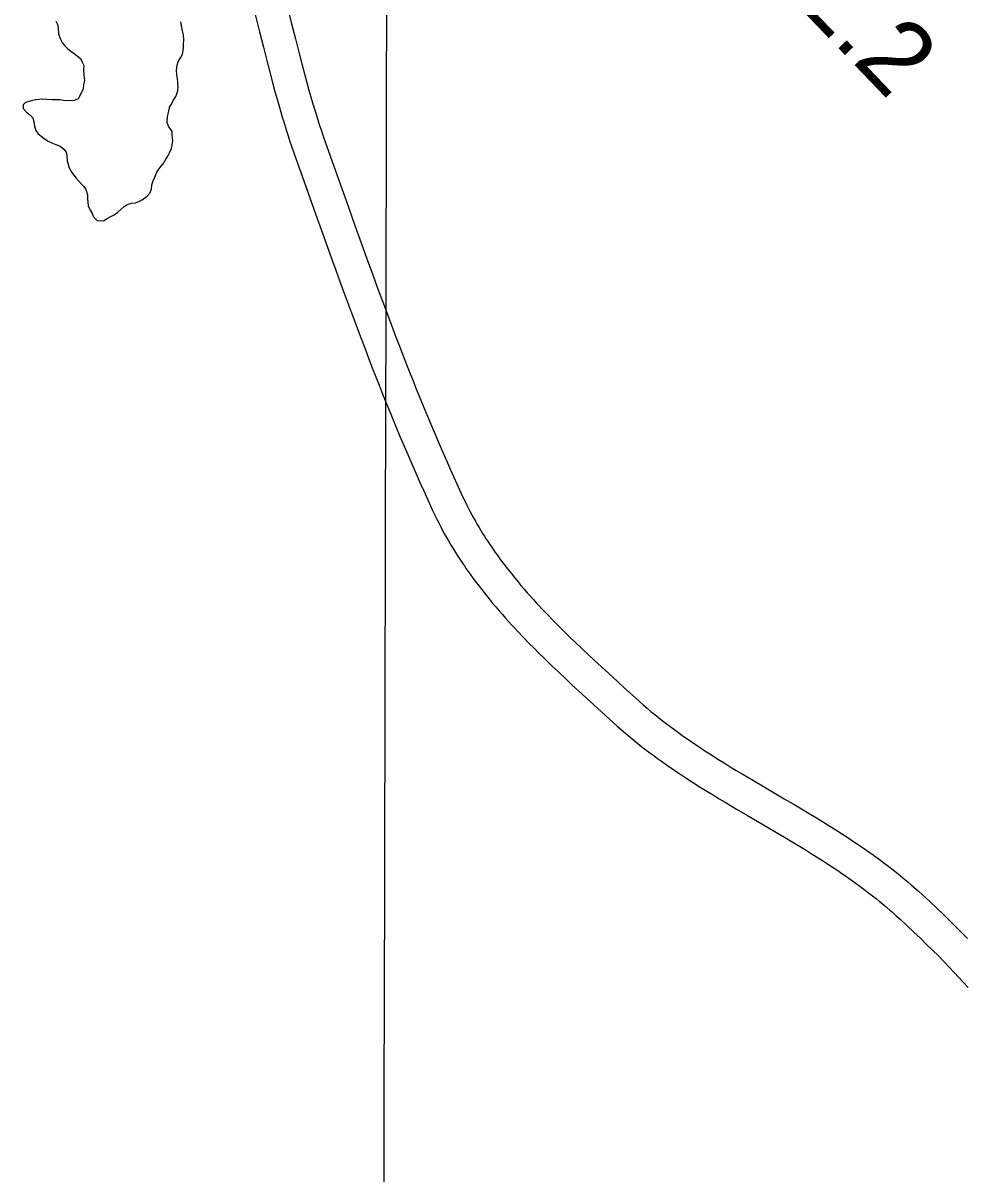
# Model space of a CAD drawing. Extents: x 3180038 to 3217926, y 922069 to 947485.
# Drawn here: x 3197015 to 3197867, y 939660 to 940703 of the extents above; entities that cross this region are included whole.
import ezdxf

# ---------------------------------------------------------------- set-up
doc = ezdxf.new("R2010")
doc.units = 0
for name, color, linetype in [('V-GRID-MAJR', 7, 'Continuous'), ('V-RIVR-RANG', 7, 'Continuous'), ('V-ROAD-CNTR', 7, 'Continuous'), ('V-TOPO-SHOR', 7, 'Continuous')]:
    doc.layers.add(name, color=color, linetype=linetype)

msp = doc.modelspace()

# ---------------------------------------------------------------- linework, layer by layer
at = {"layer": 'V-GRID-MAJR'}
msp.add_spline([(3197313.646, 927489.313), (3197327.748, 933549.015), (3197341.857, 939612.087), (3197355.967, 945675.208), (3197355.975, 945678.528)], degree=3, dxfattribs=at)
at = {"layer": 'V-ROAD-CNTR'}
for points in [[(3197254.1984547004, 940718.5735349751), (3197258.2054466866, 940702.778566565), (3197261.6804397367, 940688.983594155), (3197264.7294336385, 940676.958618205), (3197267.430428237, 940666.4826391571), (3197269.833423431, 940657.3556574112), (3197271.9774191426, 940649.4066733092), (3197273.893415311, 940642.4796871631), (3197275.6024118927, 940636.4436992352), (3197277.128408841, 940631.1837097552), (3197278.488406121, 940626.5957189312), (3197279.692403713, 940622.6127268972), (3197281.8663993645, 940615.6197408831), (3197283.5353960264, 940610.4187512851), (3197284.807393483, 940606.5507590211), (3197286.7723895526, 940600.7397706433), (3197288.807385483, 940594.9287822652), (3197296.0403710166, 940574.5978229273), (3197309.605343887, 940536.4688991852), (3197315.5503319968, 940519.8299324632), (3197321.147320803, 940504.2499636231), (3197326.4193102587, 940489.661992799), (3197331.391300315, 940476.0070201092), (3197336.084290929, 940463.2210456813), (3197340.5172820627, 940451.2500696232), (3197344.7022736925, 940440.0410920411), (3197348.658265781, 940429.545113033), (3197352.396258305, 940419.7161326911), (3197355.928251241, 940410.5111511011), (3197359.266244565, 940401.8911683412), (3197362.420238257, 940393.8181844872), (3197365.399232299, 940386.2561996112), (3197368.2122266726, 940379.1742137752), (3197370.877221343, 940372.5222270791)], [(3197225.1345128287, 940711.1375498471), (3197229.119504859, 940695.426581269), (3197232.594497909, 940681.631608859), (3197235.665491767, 940669.526633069), (3197238.4004862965, 940658.9186542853), (3197240.845481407, 940649.6316728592), (3197243.0374770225, 940641.5026891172), (3197245.003473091, 940634.3937033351), (3197246.7644695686, 940628.1777157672), (3197248.340466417, 940622.7417266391), (3197249.748463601, 940617.991736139), (3197251.0104610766, 940613.8187444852), (3197253.258456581, 940606.5837589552), (3197255.003453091, 940601.1487698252), (3197256.347450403, 940597.0607780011), (3197258.4044462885, 940590.9777901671), (3197260.517442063, 940584.942802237), (3197267.7764275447, 940564.5418430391), (3197281.347400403, 940526.3949193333), (3197287.308388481, 940509.7119526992), (3197292.923377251, 940494.079983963), (3197298.2173666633, 940479.4320132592), (3197303.2153566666, 940465.7070407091), (3197307.9363472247, 940452.8450664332), (3197312.397338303, 940440.7940905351), (3197316.614329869, 940429.5031131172), (3197320.602321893, 940418.9231342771), (3197324.372314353, 940409.010154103), (3197327.936307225, 940399.7211726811), (3197331.3063004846, 940391.0171900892), (3197334.4922941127, 940382.8622063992), (3197337.5032880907, 940375.220221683), (3197340.3482824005, 940368.0582360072), (3197343.0292770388, 940361.3662493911)], [(3197370.855221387, 940372.5772269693), (3197375.9052112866, 940360.1152518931), (3197380.368202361, 940349.2612736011), (3197384.322194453, 940339.778292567), (3197387.819187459, 940331.4893091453), (3197390.910181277, 940324.2453236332), (3197393.634175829, 940317.9223362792), (3197398.471166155, 940306.8403584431), (3197402.141158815, 940298.5523750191), (3197404.9191532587, 940292.3513874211), (3197409.140144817, 940283.0404060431), (3197413.406136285, 940273.7734245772), (3197414.991133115, 940270.4104313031), (3197416.580129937, 940267.1494378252), (3197418.1811267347, 940263.9654441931), (3197419.795123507, 940260.8494504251), (3197421.418120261, 940257.8024565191), (3197423.047117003, 940254.8244624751), (3197424.684113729, 940251.9104683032), (3197426.325110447, 940249.0584740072), (3197427.9681071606, 940246.2704795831), (3197429.6151038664, 940243.5394850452), (3197431.2611005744, 940240.8674903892), (3197432.907097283, 940238.2524956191), (3197434.5510939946, 940235.6905007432), (3197436.1920907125, 940233.1825057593), (3197437.830087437, 940230.7245106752), (3197439.4620841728, 940228.3195154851), (3197441.089080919, 940225.9615202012), (3197442.7110776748, 940223.6495248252), (3197444.3090744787, 940221.4065293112), (3197447.553067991, 940216.9575382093), (3197450.743061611, 940212.7035467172), (3197453.893055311, 940208.6145548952), (3197456.997049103, 940204.6805627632), (3197460.0510429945, 940200.8975703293), (3197463.052036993, 940197.257577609), (3197466.0010310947, 940193.7515846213), (3197468.892025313, 940190.3745913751), (3197471.725019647, 940187.1225978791), (3197474.501014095, 940183.9866041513), (3197477.2160086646, 940180.9646101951), (3197479.871003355, 940178.0506160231), (3197482.463998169, 940175.2406216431), (3197484.9849931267, 940172.5416270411), (3197489.9629831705, 940167.2976375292), (3197494.6749737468, 940162.4316472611), (3197499.1439648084, 940157.8956563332), (3197503.3739563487, 940153.665664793), (3197507.373948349, 940149.7166726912), (3197511.150940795, 940146.0296800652), (3197514.702933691, 940142.595686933), (3197521.450920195, 940136.1536998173), (3197527.393908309, 940130.5527110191), (3197532.6178978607, 940125.6767207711), (3197541.8468794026, 940117.145737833), (3197548.790865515, 940110.7777505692), (3197559.253844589, 940101.227769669), (3197569.6788237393, 940091.7157886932), (3197573.2628165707, 940088.4827951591), (3197576.787809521, 940085.3828013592), (3197580.288802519, 940082.3768073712), (3197583.768795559, 940079.4588132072), (3197587.225788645, 940076.6228188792), (3197590.653781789, 940073.8698243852), (3197594.058774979, 940071.1928297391), (3197597.4347682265, 940068.5868349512), (3197600.782761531, 940066.0538400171), (3197604.102754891, 940063.5848449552), (3197607.3897483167, 940061.1808497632), (3197610.6477418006, 940058.837854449), (3197613.872735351, 940056.552859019), (3197617.066728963, 940054.3228634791), (3197620.227722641, 940052.1468678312), (3197623.3547163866, 940050.0228720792), (3197626.431710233, 940047.957876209), (3197632.581697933, 940043.9028843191), (3197638.572685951, 940040.0348920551), (3197644.420674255, 940036.3288994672), (3197650.121662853, 940032.7739065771), (3197655.6796517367, 940029.3569134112), (3197661.0936409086, 940026.0679199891), (3197666.352630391, 940022.9049263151), (3197676.637609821, 940016.7909385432), (3197686.327590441, 940011.090949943), (3197704.614553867, 940000.3829713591), (3197712.6265378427, 939995.6729807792)], [(3197343.051276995, 940361.3112495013), (3197348.129266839, 940348.777274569), (3197352.650257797, 940337.7852965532), (3197356.6562497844, 940328.1743157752), (3197360.2032426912, 940319.7713325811), (3197363.338236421, 940312.4233472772), (3197366.110230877, 940305.9883601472), (3197371.0072210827, 940294.7663825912), (3197374.7372136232, 940286.3463994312), (3197377.567207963, 940280.0274120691), (3197381.852199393, 940270.5744309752), (3197386.2121906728, 940261.1014499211), (3197387.939187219, 940257.4424572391), (3197389.692183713, 940253.8434644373), (3197391.4591801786, 940250.3274714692), (3197393.2351766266, 940246.8994783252), (3197395.018173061, 940243.5504850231), (3197396.809169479, 940240.2784915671), (3197398.604165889, 940237.0824979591), (3197400.401162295, 940233.9605042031), (3197402.2001586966, 940230.9085103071), (3197403.997155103, 940227.9275162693), (3197405.793151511, 940225.0115221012), (3197407.5871479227, 940222.1605278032), (3197409.3751443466, 940219.374533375), (3197411.158140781, 940216.6505388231), (3197412.934137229, 940213.9845441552), (3197414.704133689, 940211.3755493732), (3197416.465130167, 940208.8255544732), (3197418.215126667, 940206.3315594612), (3197419.9711231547, 940203.8665643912), (3197423.431116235, 940199.1195738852), (3197426.859109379, 940194.5495830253), (3197430.233102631, 940190.1685917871), (3197433.549095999, 940185.9666001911), (3197436.8050894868, 940181.9336082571), (3197439.9980831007, 940178.0596160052), (3197443.127076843, 940174.3396234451), (3197446.1880707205, 940170.7646305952), (3197449.185064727, 940167.3266374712), (3197452.1110588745, 940164.020644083), (3197454.9680531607, 940160.8406504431), (3197457.757047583, 940157.7766565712), (3197460.478042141, 940154.8286624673), (3197463.143036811, 940151.975668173), (3197468.3070264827, 940146.535679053), (3197473.215016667, 940141.4676891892), (3197477.852007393, 940136.7616986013), (3197482.229998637, 940132.3837073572), (3197486.357990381, 940128.308715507), (3197490.246982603, 940124.5117231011), (3197493.9189752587, 940120.9617302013), (3197500.8049614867, 940114.3877433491), (3197506.869949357, 940108.6707547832), (3197512.201938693, 940103.6947647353), (3197521.526920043, 940095.0757819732), (3197528.540906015, 940088.6437948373), (3197539.0318850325, 940079.0678139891), (3197549.5208640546, 940069.4978331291), (3197553.308856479, 940066.0808399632), (3197557.107848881, 940062.7388466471), (3197560.8788413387, 940059.5008531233), (3197564.616833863, 940056.3668593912), (3197568.319826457, 940053.3288654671), (3197571.989819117, 940050.381871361), (3197575.6228118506, 940047.5248770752), (3197579.218804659, 940044.7508826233), (3197582.778797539, 940042.0558880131), (3197586.2967905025, 940039.4388932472), (3197589.777783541, 940036.8948983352), (3197593.217776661, 940034.4199032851), (3197596.616769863, 940032.0129080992), (3197599.974763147, 940029.6689127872), (3197603.2917565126, 940027.384917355), (3197606.566749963, 940025.1589218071), (3197609.8157434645, 940022.9799261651), (3197616.1877307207, 940018.7769345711), (3197622.406718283, 940014.7629425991), (3197628.4527061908, 940010.930950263), (3197634.329694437, 940007.2659575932), (3197640.035683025, 940003.7589646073), (3197645.573671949, 940000.3939713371), (3197650.956661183, 939997.1569778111), (3197661.3656403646, 939990.9689901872), (3197671.141620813, 939985.2170016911), (3197689.4345842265, 939974.5070231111), (3197697.424568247, 939969.8110325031)], [(3197712.6665377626, 939995.6499808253), (3197720.182522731, 939991.1999897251), (3197727.249508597, 939986.9779981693), (3197733.8714953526, 939982.9760061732), (3197740.072482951, 939979.182013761), (3197745.876471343, 939975.5790209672), (3197751.3054604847, 939972.1610278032), (3197756.385450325, 939968.9150342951), (3197761.136440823, 939965.8320404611), (3197765.575431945, 939962.9070463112), (3197769.727423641, 939960.1300518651), (3197773.609415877, 939957.494057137), (3197777.236408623, 939954.9940621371), (3197780.6264018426, 939952.6240668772), (3197783.795395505, 939950.3770713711), (3197786.7563895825, 939948.2490756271), (3197789.543384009, 939946.2200796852), (3197794.6893737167, 939942.4030873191), (3197799.186364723, 939938.9870941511), (3197803.098356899, 939935.9501002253), (3197806.503350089, 939933.2551056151), (3197809.471344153, 939930.8641103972), (3197812.075338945, 939928.7341146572), (3197816.5453300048, 939925.0011221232), (3197819.898323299, 939922.1351278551), (3197822.416318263, 939919.9431322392), (3197826.131310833, 939916.6451388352), (3197829.816303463, 939913.2941455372), (3197836.3882903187, 939907.2011577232), (3197842.6942777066, 939901.2691695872), (3197848.754265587, 939895.4801811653), (3197854.575253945, 939889.8311924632), (3197860.167242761, 939884.3162034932), (3197865.5352320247, 939878.9342142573), (3197870.6882217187, 939873.6802247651)], [(3197697.384568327, 939969.8340324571), (3197704.8485533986, 939965.4160412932), (3197711.797539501, 939961.2640495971), (3197718.283526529, 939957.3440574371), (3197724.332514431, 939953.642064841), (3197729.9745031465, 939950.1410718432), (3197735.2374926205, 939946.8270784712), (3197740.1434828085, 939943.6930847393), (3197744.7164736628, 939940.724090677), (3197748.983465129, 939937.9130962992), (3197752.961457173, 939935.2521016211), (3197756.669449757, 939932.7341066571), (3197760.128442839, 939930.3501114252), (3197763.354436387, 939928.0941159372), (3197766.365430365, 939925.9591202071), (3197769.1744247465, 939923.9411242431), (3197771.777419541, 939922.0461280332), (3197776.679409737, 939918.4091353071), (3197780.914401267, 939915.1931417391), (3197784.590393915, 939912.3381474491), (3197787.787387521, 939909.8091525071), (3197790.5633819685, 939907.5741569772), (3197792.959377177, 939905.6121609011), (3197797.1833687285, 939902.0851679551), (3197800.302362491, 939899.4191732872), (3197802.608357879, 939897.4111773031), (3197806.081350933, 939894.3291834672), (3197809.5263440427, 939891.1961897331), (3197815.912331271, 939885.275201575), (3197822.054318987, 939879.4972131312), (3197827.946307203, 939873.8682243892), (3197833.597295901, 939868.3852353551), (3197839.013285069, 939863.0442460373), (3197844.205274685, 939857.8382564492), (3197849.178264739, 939852.7662665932), (3197853.9442552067, 939847.8232764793), (3197858.5082460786, 939843.006286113), (3197862.8792373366, 939838.3112955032), (3197867.0652289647, 939833.7363046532), (3197871.071220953, 939829.2783135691)]]:
    msp.add_lwpolyline(points, dxfattribs=at)
at = {"layer": 'V-TOPO-SHOR'}
for points in [[(3197044.565000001, 940705.1769999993), (3197046.146000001, 940702.0539999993), (3197046.613000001, 940698.9259999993), (3197046.867000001, 940693.5609999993), (3197048.454000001, 940689.5429999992), (3197050.713000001, 940685.3069999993), (3197052.743000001, 940682.6349999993), (3197055.2150000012, 940680.4129999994), (3197058.135000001, 940677.9689999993), (3197061.279000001, 940675.7489999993), (3197064.197000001, 940673.5309999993), (3197066.8940000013, 940671.3089999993), (3197068.254000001, 940667.9629999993), (3197069.837000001, 940664.8419999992), (3197069.635000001, 940661.2619999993), (3197069.886000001, 940656.1189999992), (3197070.362000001, 940651.2019999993), (3197069.712000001, 940647.3969999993), (3197069.2860000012, 940643.8169999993), (3197067.521000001, 940639.7799999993), (3197064.865000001, 940634.8449999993), (3197061.295000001, 940633.2589999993), (3197055.929000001, 940632.7819999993), (3197051.454000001, 940633.2039999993), (3197048.321000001, 940633.8569999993), (3197044.295000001, 940633.8349999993), (3197040.940000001, 940633.8159999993), (3197036.242000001, 940634.2359999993), (3197032.664000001, 940634.4389999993), (3197026.405000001, 940633.7349999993), (3197023.276000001, 940633.2699999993), (3197019.9280000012, 940632.3559999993), (3197017.025000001, 940631.4449999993), (3197014.801000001, 940629.1959999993), (3197014.820000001, 940626.0649999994), (3197017.970000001, 940622.7289999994), (3197021.113000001, 940620.2849999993), (3197023.589000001, 940617.3939999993), (3197024.728000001, 940614.0449999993), (3197025.197000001, 940609.7969999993), (3197026.338000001, 940606.0029999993), (3197028.591000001, 940603.1089999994), (3197031.062000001, 940601.1099999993), (3197034.208000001, 940598.4429999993), (3197037.573000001, 940596.4509999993), (3197041.386000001, 940594.4599999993), (3197044.524000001, 940593.3579999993), (3197048.333000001, 940591.8139999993), (3197051.704000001, 940589.1499999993), (3197053.955000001, 940586.2559999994), (3197054.422000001, 940582.9029999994), (3197054.893000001, 940578.6579999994), (3197056.720000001, 940572.1819999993), (3197058.979000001, 940567.9449999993), (3197063.034000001, 940562.8249999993), (3197067.761000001, 940557.4829999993), (3197070.009000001, 940555.2589999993), (3197071.5900000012, 940552.5869999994), (3197073.184000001, 940547.6749999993), (3197073.202000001, 940544.0979999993), (3197073.688000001, 940537.6139999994), (3197075.721000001, 940533.8249999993), (3197077.528000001, 940530.7039999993), (3197078.662000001, 940527.8019999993), (3197082.035000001, 940524.4679999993), (3197087.626000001, 940524.2749999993), (3197090.971000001, 940526.3069999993), (3197094.315000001, 940528.1129999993), (3197097.436000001, 940529.6959999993), (3197100.778000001, 940531.9529999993), (3197106.564000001, 940537.1279999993), (3197109.237000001, 940538.9329999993), (3197113.480000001, 940540.0749999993), (3197116.833000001, 940540.3169999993), (3197119.733000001, 940541.6769999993), (3197122.856000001, 940543.0349999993), (3197127.310000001, 940546.4159999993), (3197129.754000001, 940549.1109999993), (3197131.077000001, 940552.6969999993), (3197131.501000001, 940556.7259999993), (3197132.598000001, 940560.3099999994), (3197134.1440000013, 940563.6719999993), (3197135.910000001, 940568.1549999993), (3197138.572000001, 940571.7499999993), (3197141.679000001, 940575.7919999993), (3197144.339000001, 940580.0559999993), (3197146.113000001, 940582.7499999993), (3197147.663000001, 940585.6659999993), (3197149.205000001, 940589.6999999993), (3197149.425000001, 940590.3719999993), (3197150.082000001, 940592.6129999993), (3197150.508000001, 940596.8619999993), (3197150.033000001, 940601.7819999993), (3197149.789000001, 940605.1339999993), (3197146.631000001, 940610.0349999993), (3197145.494000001, 940613.1599999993)], [(3197145.494000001, 940613.1599999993), (3197145.490000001, 940613.8299999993), (3197145.687000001, 940618.5279999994), (3197147.432000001, 940626.5889999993), (3197147.653000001, 940627.0379999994), (3197149.201000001, 940629.9539999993), (3197150.973000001, 940633.3189999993), (3197152.746000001, 940635.7889999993), (3197153.189000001, 940636.9089999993), (3197154.069000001, 940639.1489999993), (3197154.948000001, 940642.0639999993), (3197155.3740000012, 940645.6439999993), (3197155.130000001, 940649.4449999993), (3197154.663000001, 940653.0179999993), (3197154.194000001, 940656.5939999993), (3197153.725000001, 940660.6169999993), (3197154.371000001, 940665.0929999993), (3197155.470000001, 940668.2309999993), (3197157.463000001, 940671.8189999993), (3197159.235000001, 940675.1859999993), (3197160.101000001, 940680.1089999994), (3197160.304000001, 940683.6889999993), (3197160.500000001, 940688.6109999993), (3197160.254000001, 940692.6349999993), (3197159.339000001, 940696.2069999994), (3197158.651000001, 940699.3339999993), (3197157.727000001, 940704.4719999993)]]:
    msp.add_lwpolyline(points, dxfattribs=at)

# ---------------------------------------------------------------- texts
at = {"layer": 'V-RIVR-RANG'}
msp.add_text('42.2', height=67, rotation=313.7683257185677, dxfattribs=at).set_placement((3197679.0716528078, 940758.4394867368))

doc.saveas('drawing.dxf')
